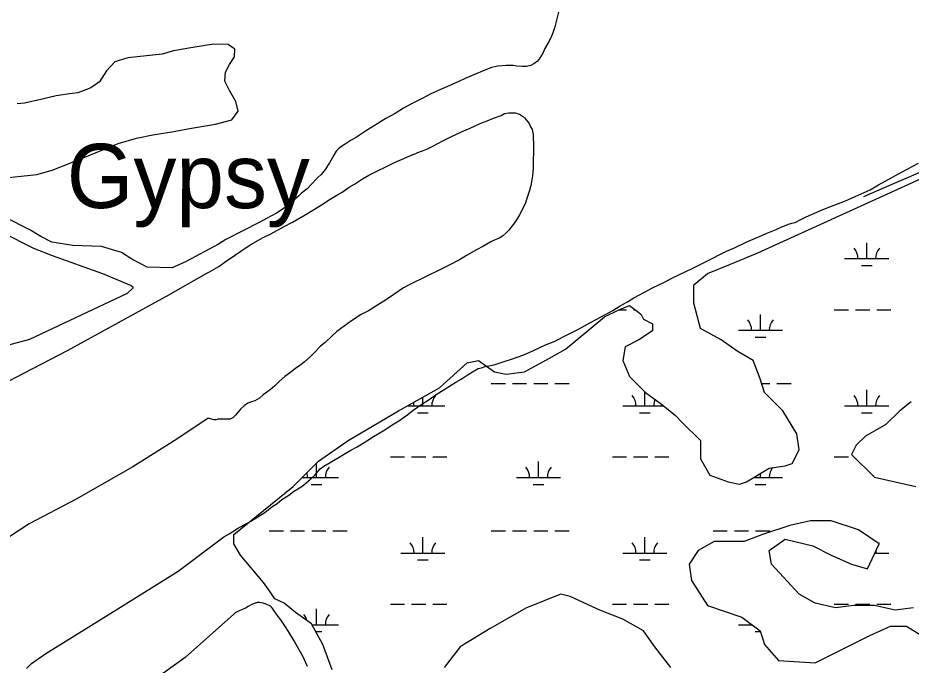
# Model space of a CAD drawing. Extents: x 3535183 to 3573198, y 534952 to 560562.
# Drawn here: x 3555659 to 3557679, y 556164 to 557626 of the extents above; entities that cross this region are included whole.
import ezdxf

# ---------------------------------------------------------------- set-up
doc = ezdxf.new("R2010")
doc.units = 0
for name, color, linetype in [('V-SITE-VEGE', 7, 'Continuous'), ('V-TOPO-GNAM-IDEN', 7, 'Continuous'), ('V-TOPO-SHOR', 7, 'Continuous'), ('V-WETL-SWMP', 7, 'Continuous')]:
    doc.layers.add(name, color=color, linetype=linetype)

msp = doc.modelspace()

# ---------------------------------------------------------------- linework, layer by layer
at = {"layer": 'V-SITE-VEGE'}
for points in [[(3556881.1, 557638.6), (3556876.4, 557617.7), (3556873.4, 557605.8), (3556868, 557589.6), (3556863.3, 557579.5), (3556859.1, 557571.1), (3556850.7, 557556.7), (3556846, 557546.6), (3556838.2, 557534), (3556834, 557528), (3556825.7, 557522.1), (3556819.1, 557518.5), (3556809, 557516.1), (3556799.4, 557516), (3556786.9, 557517.2), (3556779.1, 557518.4), (3556763, 557518.4), (3556744.4, 557517.2), (3556730.1, 557514.2), (3556709.8, 557505.8), (3556694.9, 557499.8), (3556671.6, 557489.6), (3556656.1, 557482.4), (3556630.4, 557471), (3556614.3, 557464.4), (3556591, 557453.6), (3556574.8, 557444.7), (3556549.2, 557432.1), (3556530.7, 557421.9), (3556512.2, 557409.9), (3556491.3, 557398.5), (3556445.3, 557369.8), (3556424.4, 557356.6), (3556412.4, 557349.5)], [(3555615.8, 557262.8), (3555701.8, 557271.9), (3555736.4, 557281.8), (3555775.3, 557296.8), (3555806.3, 557309.6), (3555886, 557341.9), (3555926.9, 557354.4), (3555964.4, 557361.9), (3556011.4, 557369), (3556047.4, 557376), (3556106.2, 557386.2), (3556142.7, 557395.7), (3556156.8, 557415.2), (3556152, 557437.4), (3556137.8, 557461.9), (3556126.6, 557483.1), (3556128.3, 557503.4), (3556137.4, 557520.9), (3556149.1, 557537.9), (3556149.3, 557555.2), (3556134.3, 557565.9), (3556101.1, 557566.4), (3556050.2, 557558.2), (3556010.7, 557551.2), (3555985.1, 557544.4), (3555907.5, 557535.8), (3555877.9, 557527), (3555859.4, 557506.4), (3555843.4, 557481.4), (3555823.8, 557467.8), (3555794.7, 557457), (3555775.4, 557454.7), (3555745.3, 557449.8), (3555713.7, 557442.4), (3555674.3, 557433.4), (3555657.4, 557431.7)], [(3556567, 557323.7), (3556574.1, 557325.5), (3556585.5, 557330.3), (3556597.4, 557336.3), (3556620.1, 557348.3), (3556636.8, 557356.7), (3556663.7, 557369.3), (3556681.6, 557377), (3556704.3, 557387.2), (3556719.8, 557393.2), (3556734.2, 557399.2), (3556751.5, 557405.8), (3556759.2, 557410), (3556768.8, 557411.8), (3556784.3, 557411.8), (3556787.9, 557410), (3556793.3, 557408.3), (3556802.3, 557402.3), (3556804.7, 557399.9), (3556811.8, 557391.5), (3556814.8, 557387.4), (3556818.4, 557379.6), (3556822, 557373.6), (3556824.4, 557362.3), (3556824.4, 557354.5), (3556825.1, 557342.6), (3556825.1, 557318.7), (3556824.5, 557308.5), (3556824.5, 557285.8), (3556822.8, 557269.1), (3556822.2, 557264.3), (3556819.2, 557247), (3556816.2, 557236.2), (3556810.9, 557220.1), (3556806.7, 557208.1), (3556799.6, 557192), (3556793.6, 557181.2), (3556784, 557165.7), (3556769.1, 557146.5), (3556763.2, 557140.5), (3556754.8, 557132.8), (3556747.1, 557128.6), (3556733.3, 557122.6), (3556728.5, 557120.2), (3556710.6, 557109.4), (3556696.3, 557101.6), (3556673.6, 557089), (3556657.5, 557079.5), (3556632.4, 557066.9), (3556614.5, 557057.3), (3556547, 557024.4), (3556530.9, 557016), (3556508.8, 557001), (3556492.7, 556989.6), (3556451.5, 556964.5), (3556435.4, 556956.1), (3556413.3, 556941.7), (3556380.5, 556917.8), (3556369.7, 556907.6), (3556353.6, 556892.7), (3556343.5, 556884.3), (3556329.1, 556869.3), (3556320.8, 556861), (3556306.5, 556848.4), (3556296.3, 556840.6), (3556286.8, 556834), (3556273, 556823.3), (3556262.9, 556816.1), (3556249.8, 556804.7), (3556240.2, 556794.5), (3556229.5, 556785.6), (3556213.9, 556774.2), (3556205.6, 556767)], [(3556412.4, 557349.5), (3556399.3, 557340.5), (3556391.6, 557336.3), (3556383.2, 557329.1), (3556379, 557324.9), (3556373.7, 557315.9), (3556369.5, 557309.4), (3556363.5, 557298.6), (3556359.3, 557291.4), (3556354.6, 557284.3), (3556345, 557272.3), (3556336.7, 557264.5), (3556322.4, 557249.6), (3556312.8, 557240), (3556300.3, 557229.8), (3556294.3, 557223.8), (3556282.4, 557213.1), (3556273.4, 557204.7), (3556256.7, 557192.7), (3556243.6, 557184.9), (3556220.9, 557173), (3556206, 557164.6), (3556129, 557125.2)], [(3555615.3, 556793.8), (3555771.1, 556874.2), (3556001.5, 557000.8), (3556084.5, 557048.3), (3556092.3, 557051.9), (3556113.2, 557064.4), (3556127.5, 557074.6), (3556149, 557089), (3556163.3, 557099.2), (3556184.2, 557112.9), (3556190.8, 557117.1), (3556213.5, 557129.7), (3556230.8, 557138.1), (3556259.5, 557153.7), (3556279.8, 557164.4), (3556308.4, 557181.2), (3556326.3, 557191.4), (3556349, 557205.7), (3556361.6, 557214.1), (3556380.1, 557225.5), (3556392, 557232.1), (3556408.1, 557243.5), (3556420.1, 557250.6), (3556438.6, 557262.6), (3556452.9, 557270.4), (3556469, 557278.8), (3556494.1, 557290.8), (3556510.8, 557299.2), (3556526.4, 557305.7), (3556544.9, 557314.1), (3556555, 557318.3), (3556567, 557323.7)], [(3557037.2, 556984.8), (3557052.1, 556993.2), (3557076, 557006.3), (3557093.9, 557015.9), (3557120.8, 557029.1), (3557139.3, 557038.7), (3557167.9, 557052.5), (3557187, 557061.5), (3557215.1, 557075.8), (3557261.7, 557098.6), (3557279.6, 557106.4), (3557304.1, 557118.4), (3557312.4, 557122.6), (3557335.7, 557132.1), (3557351.3, 557138.7), (3557373.4, 557147.7), (3557386.5, 557153.7), (3557403.8, 557160.9), (3557412.2, 557162.7), (3557416.4, 557163.9), (3557427.7, 557169.9), (3557441.4, 557176.5), (3557477.3, 557192.1), (3557498.8, 557200.5), (3557530.4, 557213), (3557551.9, 557222.6), (3557585.9, 557237.6), (3557605.1, 557249), (3557636.7, 557265.8), (3557658.8, 557278.3), (3557695.8, 557298.1)], [(3556129, 557125.2), (3556112.6, 557114.5), (3556039.4, 557075.3), (3556007.9, 557061), (3555951, 557062.6), (3555917, 557080.5), (3555893, 557096), (3555847.8, 557109.2), (3555782.9, 557111.7), (3555735.7, 557119.4), (3555710.8, 557131.9), (3555686.3, 557147.4), (3555631, 557174.9)], [(3555624.4, 557141.4), (3555694.6, 557105.6), (3555736.3, 557089.3), (3555850.1, 557048.1), (3555914.8, 557021.3), (3555919.1, 557018.2), (3555919.1, 557015.4), (3555905.8, 557003.3), (3555685.4, 556899.1), (3555519.1, 556854.9)], [(3555678.2, 556156.1), (3555689.9, 556167), (3555721.9, 556190.1), (3555884.9, 556290.5), (3556021.3, 556375.7), (3556124.3, 556453.7), (3556136.8, 556460.3), (3556155.3, 556472.2), (3556185.8, 556489), (3556217.4, 556508.8), (3556233, 556521.3), (3556244.9, 556529.1), (3556256.2, 556537.5), (3556271.8, 556547.7), (3556281.9, 556556), (3556299.2, 556566.8), (3556305.2, 556571), (3556321.3, 556584.8), (3556330.2, 556593.1), (3556342.8, 556606.9), (3556351.1, 556613.5), (3556364.9, 556621.3), (3556372.6, 556626.1), (3556385.8, 556633.2), (3556395.3, 556639.2), (3556412, 556649.4), (3556425.8, 556656.6), (3556447.9, 556670.4), (3556462.8, 556680.5), (3556488.5, 556695.5), (3556505.2, 556706.9), (3556520.1, 556715.9), (3556540.4, 556730.2), (3556552.9, 556739.8), (3556572.6, 556753), (3556586.4, 556762.5), (3556607.3, 556776.3), (3556621, 556784.7), (3556649.6, 556803.3), (3556661, 556809.8), (3556677.1, 556820), (3556687.3, 556826), (3556699.8, 556833.8), (3556707.6, 556835.6), (3556715.3, 556838), (3556727.3, 556840.4), (3556738, 556842.8), (3556758.9, 556850), (3556775, 556854.8), (3556803.1, 556865), (3556823.4, 556873.4), (3556852.1, 556887.2), (3556871.8, 556894.9), (3556902.8, 556910.5), (3556924.9, 556921.9), (3556955.4, 556938.7), (3556976.3, 556950.1), (3557004.3, 556965), (3557021.1, 556975.2), (3557037.2, 556984.8)], [(3556205.6, 556767), (3556194.8, 556761), (3556184.7, 556758), (3556179.3, 556755.6), (3556171, 556749.6), (3556162.6, 556741.9), (3556150.7, 556728.1), (3556145.3, 556722.1), (3556139.3, 556719.1), (3556136.3, 556719.1), (3556133.4, 556719.7), (3556117.8, 556719.7), (3556111.2, 556719.1), (3556107.1, 556717.9), (3556101.7, 556717.9), (3556089, 556721.6), (3556018.1, 556674.4), (3555918.8, 556611.6), (3555790.6, 556538.5), (3555684.2, 556482.7), (3555574.3, 556411.2)], [(3556313.8, 556160.8), (3556310.2, 556168.5), (3556304.2, 556182.3), (3556298.2, 556193), (3556288.1, 556210.3), (3556283.9, 556218.7), (3556273.1, 556236), (3556265.3, 556247.9), (3556253.3, 556265.8), (3556245.6, 556276.6), (3556235.4, 556290.9), (3556233, 556293.9), (3556230, 556296.9), (3556220.4, 556301.1), (3556213.9, 556304), (3556205.5, 556305.2), (3556200.7, 556305.2), (3556193.5, 556302.8), (3556188.2, 556300.4), (3556179.8, 556296.2), (3556173.8, 556292.6), (3556166.7, 556289), (3556159.5, 556286.6), (3556150.6, 556281.8), (3556147, 556278.9), (3556037.5, 556180.7), (3555986.1, 556144.3)]]:
    msp.add_lwpolyline(points, dxfattribs=at)
at = {"layer": 'V-TOPO-SHOR'}
msp.add_lwpolyline([(3557571.5, 557222.1), (3557635.9, 557250.3), (3557727.4, 557289.7), (3557816.9, 557334.1), (3557862.1, 557353.5), (3557885.2, 557364.3)], dxfattribs=at)
at = {"layer": 'V-WETL-SWMP'}
for p, q in [((3557578.5, 557082), (3557578.5, 557118)), ((3557528.5, 557082), (3557628.5, 557082)), ((3557566.5, 557066.6), (3557590.5, 557066.6)), ((3557018.3, 556966.6), (3557035.2, 556966.6)), ((3557051.2, 556966.6), (3557055.1, 556966.6)), ((3557338.1, 556920.2), (3557338.1, 556956.2)), ((3557505.1, 556966.6), (3557537.1, 556966.6)), ((3557553.1, 556966.6), (3557585.1, 556966.6)), ((3557601.1, 556966.6), (3557633.1, 556966.6)), ((3557288.1, 556920.2), (3557388.1, 556920.2)), ((3557326.1, 556904.7), (3557350.1, 556904.7)), ((3556729.3, 556800.1), (3556761.3, 556800.1)), ((3556777.3, 556800.1), (3556809.3, 556800.1)), ((3556825.3, 556800.1), (3556857.3, 556800.1)), ((3556873.3, 556800.1), (3556905.3, 556800.1)), ((3557340.8, 556800.1), (3557359.2, 556800.1)), ((3557375.2, 556800.1), (3557407.2, 556800.1)), ((3556574.7, 556749.4), (3556574.7, 556768.8)), ((3557076.6, 556749.4), (3557076.6, 556781.4)), ((3557578.5, 556749.4), (3557578.5, 556785.4)), ((3556539.8, 556749.4), (3556624.7, 556749.4)), ((3557026.6, 556749.4), (3557119.9, 556749.4)), ((3557528.5, 556749.4), (3557628.5, 556749.4)), ((3556562.7, 556733.9), (3556586.7, 556733.9)), ((3557064.6, 556733.9), (3557088.6, 556733.9)), ((3557566.5, 556733.9), (3557590.5, 556733.9)), ((3556501.3, 556633.9), (3556533.3, 556633.9)), ((3556549.3, 556633.9), (3556581.3, 556633.9)), ((3556597.3, 556633.9), (3556629.3, 556633.9)), ((3557003.2, 556633.9), (3557035.2, 556633.9)), ((3557051.2, 556633.9), (3557083.2, 556633.9)), ((3557099.2, 556633.9), (3557131.2, 556633.9)), ((3557505.1, 556633.9), (3557537.1, 556633.9)), ((3556334.3, 556587.5), (3556334.3, 556620.1)), ((3556836.2, 556587.5), (3556836.2, 556623.5)), ((3556301.7, 556587.5), (3556384.3, 556587.5)), ((3556786.2, 556587.5), (3556886.2, 556587.5)), ((3557322.6, 556587.5), (3557388.1, 556587.5)), ((3557338.1, 556587.5), (3557338.1, 556596.8)), ((3556322.3, 556572.1), (3556346.3, 556572.1)), ((3556824.2, 556572.1), (3556848.2, 556572.1)), ((3557326.1, 556572.1), (3557350.1, 556572.1)), ((3556227.4, 556467.4), (3556259.4, 556467.4)), ((3556275.4, 556467.4), (3556307.4, 556467.4)), ((3556323.4, 556467.4), (3556355.4, 556467.4)), ((3556371.4, 556467.4), (3556403.4, 556467.4)), ((3556729.3, 556467.4), (3556761.3, 556467.4)), ((3556777.3, 556467.4), (3556809.3, 556467.4)), ((3556825.3, 556467.4), (3556857.3, 556467.4)), ((3556873.3, 556467.4), (3556905.3, 556467.4)), ((3557231.2, 556467.4), (3557263.2, 556467.4)), ((3557279.2, 556467.4), (3557311.2, 556467.4)), ((3557327.2, 556467.4), (3557359.2, 556467.4)), ((3556574.7, 556416.7), (3556574.7, 556452.7)), ((3557076.6, 556416.7), (3557076.6, 556452.7)), ((3556524.7, 556416.7), (3556624.7, 556416.7)), ((3557026.6, 556416.7), (3557126.6, 556416.7)), ((3557596.7, 556416.7), (3557628.5, 556416.7)), ((3556562.7, 556401.2), (3556586.7, 556401.2)), ((3557064.6, 556401.2), (3557088.6, 556401.2)), ((3557589.7, 556401.2), (3557590.5, 556401.2)), ((3556334.3, 556254.8), (3556334.3, 556290.8)), ((3556501.3, 556301.2), (3556533.3, 556301.2)), ((3556549.3, 556301.2), (3556581.3, 556301.2)), ((3556597.3, 556301.2), (3556629.3, 556301.2)), ((3557003.2, 556301.2), (3557035.2, 556301.2)), ((3557051.2, 556301.2), (3557083.2, 556301.2)), ((3557099.2, 556301.2), (3557131.2, 556301.2)), ((3557505.1, 556301.2), (3557537.1, 556301.2)), ((3557553.1, 556301.2), (3557585.1, 556301.2)), ((3557601.1, 556301.2), (3557633.1, 556301.2)), ((3556324, 556254.8), (3556384.3, 556254.8)), ((3557288.1, 556254.8), (3557319.2, 556254.8)), ((3556332.6, 556239.4), (3556346.3, 556239.4)), ((3557326.1, 556239.4), (3557337.9, 556239.4))]:
    msp.add_line(p, q, dxfattribs=at)
for points in [[(3557218.2, 557048.6), (3557270, 557069.3), (3557332.1, 557095.2), (3557673.7, 557250.5), (3557808.2, 557312.6)], [(3556369.5, 556153.3), (3556348.8, 556210.2), (3556322.9, 556256.8), (3556286.7, 556282.7), (3556260.8, 556303.4), (3556240.1, 556313.7), (3556229.8, 556329.3), (3556214.2, 556350), (3556162.5, 556412.1), (3556147, 556437.9), (3556147, 556458.6), (3556198.7, 556500.1), (3556281.5, 556567.3), (3556338.4, 556624.3), (3556405.7, 556670.8), (3556519.6, 556738.1), (3556612.7, 556789.9), (3556674.8, 556846.8), (3556700.7, 556852), (3556736.9, 556826.1), (3556762.8, 556820.9), (3556804.2, 556826.1), (3556861.1, 556857.1), (3556897.4, 556877.8), (3556985.4, 556950.3), (3557016.4, 556965.8), (3557042.3, 556976.2), (3557063, 556960.7), (3557068.2, 556955.5), (3557073.3, 556945.1), (3557094, 556934.8), (3557094, 556919.3), (3557063, 556898.6), (3557031.9, 556883), (3557026.8, 556852), (3557042.3, 556815.7), (3557078.5, 556779.5), (3557114.7, 556753.6), (3557145.8, 556727.8), (3557161.3, 556712.2), (3557202.7, 556670.8), (3557202.7, 556629.4), (3557223.4, 556593.2), (3557264.8, 556577.7), (3557290.7, 556572.5), (3557306.2, 556577.7), (3557358, 556608.7), (3557394.2, 556613.9), (3557409.7, 556619.1), (3557425.3, 556650.1), (3557420.1, 556686.4), (3557389, 556738.1), (3557347.6, 556779.5), (3557337.3, 556810.6), (3557321.7, 556852), (3557285.5, 556872.7), (3557249.3, 556898.6), (3557202.7, 556924.4), (3557187.2, 556981.4), (3557187.2, 557007.2), (3557187.2, 557022.8), (3557218.2, 557048.6)], [(3557678.8, 556758.8), (3557653, 556738.1), (3557621.9, 556707.1), (3557575.3, 556681.2), (3557554.6, 556660.5), (3557544.3, 556639.8), (3557596, 556588), (3557689.2, 556567.3)], [(3557684, 556293), (3557642.6, 556287.9), (3557596, 556298.2), (3557549.5, 556298.2), (3557508.1, 556293), (3557461.5, 556303.4), (3557425.3, 556324.1), (3557363.2, 556391.4), (3557358, 556422.4), (3557394.2, 556448.3), (3557456.3, 556432.8), (3557497.7, 556412.1), (3557544.3, 556391.4), (3557580.5, 556381), (3557606.4, 556437.9), (3557559.8, 556469), (3557497.7, 556489.7), (3557451.1, 556489.7), (3557404.6, 556479.3), (3557342.4, 556458.6), (3557301, 556443.1), (3557233.8, 556443.1), (3557197.5, 556422.4), (3557176.8, 556391.4), (3557182, 556355.1), (3557218.2, 556298.2), (3557295.9, 556272.3), (3557337.3, 556241.3), (3557347.6, 556210.2), (3557378.7, 556174), (3557461.5, 556168.8), (3557585.7, 556230.9), (3557632.3, 556251.6), (3557668.5, 556251.6), (3557709.9, 556225.8)], [(3557135.4, 556158.5), (3557099.2, 556205.1), (3557073.3, 556241.3), (3557026.8, 556267.2), (3556975, 556287.9), (3556907.7, 556318.9), (3556887, 556324.1), (3556809.4, 556293), (3556726.6, 556246.5), (3556659.3, 556205.1), (3556623.1, 556158.5)]]:
    msp.add_lwpolyline(points, dxfattribs=at)
for centre, start, end in [((3557523.3, 557082.5), 359.2282, 40.7718), ((3557633.8, 557082.5), 139.2282, 180.7718), ((3557282.8, 556920.6), 359.2282, 40.7718), ((3557393.3, 556920.6), 139.2282, 180.7718), ((3556630, 556749.8), 139.2282, 180.7718), ((3557021.4, 556749.8), 359.2282, 40.7718), ((3557523.3, 556749.8), 359.2282, 40.7718), ((3557633.8, 556749.8), 139.2282, 180.7718), ((3556519.5, 556749.8), 359.2282, 12.0961), ((3557131.9, 556749.8), 155.6911, 180.7718), ((3556389.5, 556588), 139.2282, 180.7718), ((3556780.9, 556588), 359.2282, 40.7718), ((3556891.4, 556588), 139.2282, 180.7718), ((3557393.3, 556588), 141.6572, 180.7718), ((3556279, 556588), 359.2282, 17.3533), ((3556519.5, 556417.2), 359.2282, 40.7718), ((3556630, 556417.2), 139.2282, 180.7718), ((3557021.4, 556417.2), 359.2282, 40.7718), ((3557131.9, 556417.2), 139.2282, 180.7718), ((3557633.8, 556417.2), 139.2282, 142.8898), ((3557633.8, 556417.2), 173.4194, 180.7718), ((3556279, 556255.3), 13.8328, 40.7718), ((3556389.5, 556255.3), 139.2282, 180.7718), ((3557282.8, 556255.3), 359.2282, 0.6362)]:
    msp.add_arc(centre, 35.2, start, end, dxfattribs=at)

# ---------------------------------------------------------------- texts
at = {"layer": 'V-TOPO-GNAM-IDEN'}
msp.add_text('Gypsy', height=145, rotation=359.9763, dxfattribs=at).set_placement((3555769.6, 557196.4))

doc.saveas('drawing.dxf')
